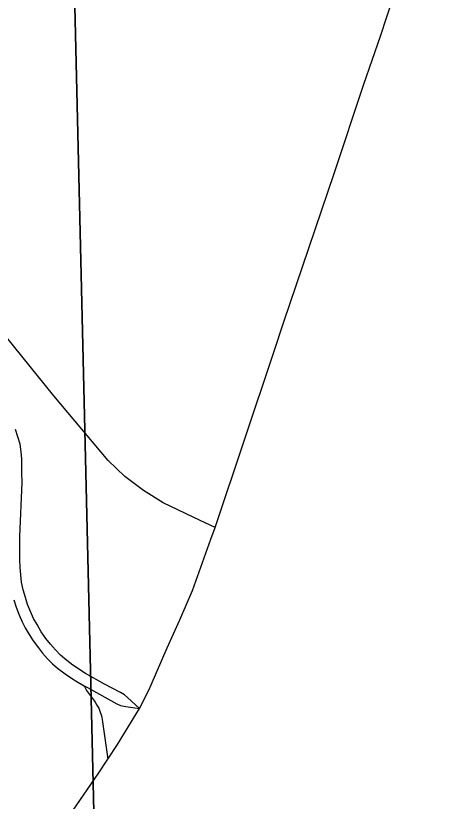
# Model space of a CAD drawing. Extents: x 0 to 34, y 0 to 22.
# Drawn here: x 21.2458 to 21.4206, y 14.3076 to 14.6262 of the extents above; entities that cross this region are included whole.
import ezdxf

# ---------------------------------------------------------------- set-up
doc = ezdxf.new("R2010")
doc.units = 0
for name, color, linetype in [('GM_X_City_Street', 7, 'Continuous'), ('GM_X_Interchange_Ramps', 7, 'Continuous'), ('GM_X_Section', 7, 'Continuous'), ('GM_X_State_Route', 7, 'Continuous'), ('GM_X_Township_Road', 7, 'Continuous')]:
    doc.layers.add(name, color=color, linetype=linetype)

msp = doc.modelspace()

# ---------------------------------------------------------------- linework, layer by layer
at = {"layer": 'GM_X_City_Street'}
msp.add_lwpolyline([(21.32653, 14.41859), (21.32055, 14.42144), (21.3055, 14.42861), (21.2975, 14.43359), (21.29004, 14.43934), (21.28324, 14.44583), (21.26119, 14.47202), (21.22212, 14.52034), (21.2068, 14.54), (21.19977, 14.55034), (21.19366, 14.56126), (21.1886, 14.57271), (21.17944, 14.59924), (21.16819, 14.63377)], dxfattribs=at)
at = {"layer": 'GM_X_Interchange_Ramps'}
for points in [[(21.29587, 14.34527), (21.29111, 14.34975), (21.28991, 14.35076), (21.28818, 14.35179), (21.28177, 14.35512), (21.2741, 14.3594), (21.26893, 14.36287), (21.26647, 14.36478), (21.26389, 14.36693), (21.26193, 14.36903), (21.25986, 14.37135), (21.25791, 14.3737), (21.25613, 14.37633), (21.25444, 14.37928), (21.25303, 14.38172), (21.25172, 14.38454), (21.25058, 14.38743), (21.24973, 14.39031), (21.24882, 14.39339), (21.24811, 14.39653), (21.24781, 14.39951), (21.2476, 14.40246), (21.24738, 14.40571), (21.24745, 14.41506), (21.24836, 14.43691), (21.2483, 14.4408), (21.24824, 14.44449), (21.24821, 14.4463), (21.24792, 14.44938), (21.24753, 14.45245), (21.24665, 14.45547), (21.24567, 14.45837)], [(21.27356, 14.35451), (21.27445, 14.35257), (21.27768, 14.3483), (21.27801, 14.34778), (21.27869, 14.34665), (21.27939, 14.34537), (21.27999, 14.34382), (21.28024, 14.34307), (21.28047, 14.34227), (21.28063, 14.34163), (21.2808, 14.34082), (21.28162, 14.33514), (21.28311, 14.32474)]]:
    msp.add_lwpolyline(points, dxfattribs=at)
at = {"layer": 'GM_X_Section'}
for points in [[(21.26959, 14.63583), (22.2584, 14.6473), (22.28222, 13.62221), (21.2938, 13.61037)], [(21.26087, 14.6354), (21.26959, 14.63583), (21.2938, 13.61037), (20.2632, 13.61532), (20.26215, 14.63524)]]:
    msp.add_lwpolyline(points, close=True, dxfattribs=at)
at = {"layer": 'GM_X_State_Route'}
for points in [[(21.35446, 14.50198), (21.37475, 14.56211), (21.38681, 14.59843), (21.39361, 14.61784), (21.39876, 14.63369)], [(21.32485, 14.41388), (21.32653, 14.41859), (21.35033, 14.48976), (21.35446, 14.50198)], [(21.29587, 14.34527), (21.29966, 14.35266), (21.30063, 14.35487), (21.30719, 14.36987), (21.31232, 14.38123), (21.31746, 14.39315), (21.32485, 14.41388)], [(21.24499, 14.38936), (21.24589, 14.38639), (21.24701, 14.38352), (21.24839, 14.38047), (21.24967, 14.37793), (21.25122, 14.37521), (21.2529, 14.37264), (21.25505, 14.36984), (21.25667, 14.36774), (21.25865, 14.36547), (21.26062, 14.36337), (21.26273, 14.36159), (21.26576, 14.35937), (21.26832, 14.35758), (21.27095, 14.356), (21.27356, 14.35451), (21.27484, 14.35379), (21.28669, 14.34718), (21.28827, 14.34648), (21.29034, 14.34612), (21.29587, 14.34527)]]:
    msp.add_lwpolyline(points, dxfattribs=at)
at = {"layer": 'GM_X_Township_Road'}
for points in [[(21.28311, 14.32474), (21.28695, 14.33064), (21.29587, 14.34527)], [(21.26607, 14.29975), (21.27918, 14.31872), (21.28311, 14.32474)]]:
    msp.add_lwpolyline(points, dxfattribs=at)

doc.saveas('drawing.dxf')
